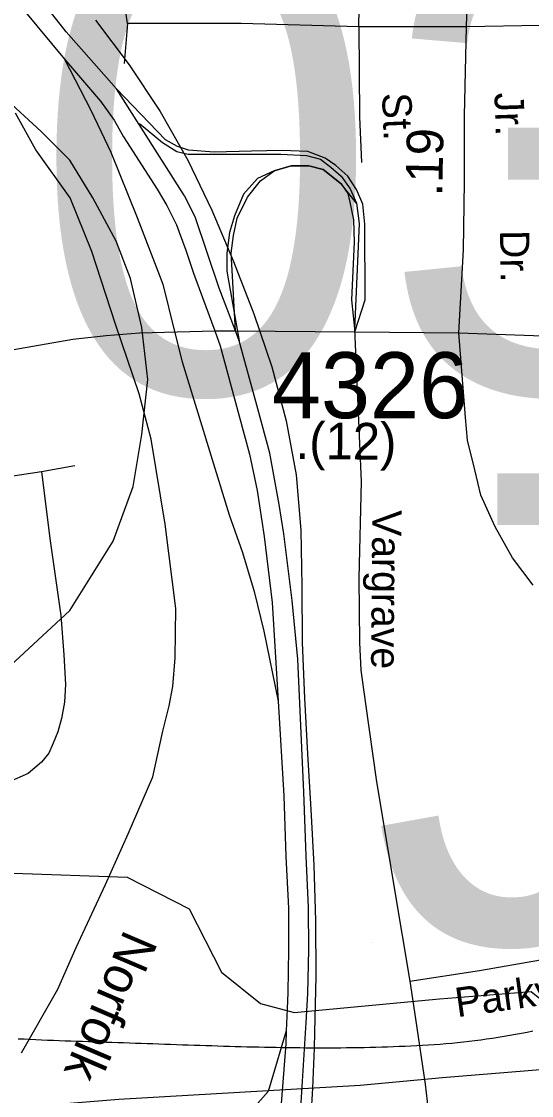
# Model space of a CAD drawing. Extents: x 1551653 to 1702041, y 811336 to 920032.
# Drawn here: x 1636276 to 1637419, y 852352 to 854755 of the extents above; entities that cross this region are included whole.
import ezdxf

# ---------------------------------------------------------------- set-up
doc = ezdxf.new("R2010")
doc.units = 0
for name, color, linetype in [('Old_Level_10', 7, 'Continuous'), ('Old_Level_11', 7, 'Continuous'), ('Old_Level_14', 7, 'Continuous'), ('Old_Level_17', 7, 'Continuous'), ('Old_Level_28', 7, 'Continuous'), ('Old_Level_3', 7, 'Continuous'), ('Old_Level_31', 7, 'Continuous'), ('Old_Level_32', 7, 'Continuous'), ('Old_Level_35', 7, 'Continuous'), ('Old_Level_4', 7, 'Continuous'), ('Old_Level_44', 7, 'Continuous'), ('Old_Level_47', 7, 'Continuous'), ('Old_Level_50', 7, 'Continuous'), ('Old_Level_56', 7, 'Continuous'), ('Old_Level_59', 7, 'Continuous'), ('Old_Level_8', 7, 'Continuous')]:
    doc.layers.add(name, color=color, linetype=linetype)

msp = doc.modelspace()

# ---------------------------------------------------------------- linework, layer by layer
at = {"layer": 'Old_Level_28'}
for p, q in [((1636871.438, 852545.347), (1636869.565, 852496.588)), ((1636900.788, 852300.007), (1636913.963, 852515.101))]:
    msp.add_line(p, q, dxfattribs=at)
for points in [[(1636159.335, 854936.7), (1636281.486, 854779.985), (1636372.807, 854670.288)], [(1636488.976, 854604.204), (1636376.318, 854731.305), (1636316.854, 854808.062)], [(1636372.807, 854670.288), (1636453.364, 854576.453), (1636483.87, 854533.878), (1636505.058, 854496.678), (1636580.164, 854379.429), (1636602.082, 854342.842), (1636623.831, 854299.843), (1636629.976, 854283.131), (1636644.697, 854243.103), (1636662.014, 854191.609), (1636709.3, 854062.831)], [(1636755.618, 854062.508), (1636719.025, 854157.943), (1636665.266, 854317.869), (1636641.609, 854364.641), (1636488.976, 854604.204)], [(1636709.3, 854062.831), (1636721.614, 854028.876), (1636762.992, 853874.855), (1636787.105, 853786.905), (1636804.655, 853705.243), (1636819.61, 853602.048), (1636838.139, 853454.573), (1636850.99, 853234.278)], [(1636913.963, 852515.101), (1636917.938, 852580), (1636919.713, 852677.305), (1636919.218, 852772.103), (1636913.753, 852888.189), (1636909.038, 853030.219), (1636895.078, 853328.259), (1636882.991, 853459.455), (1636864.316, 853608.095), (1636853.282, 853673.697), (1636832.865, 853788.681), (1636806.099, 853888.312), (1636763.942, 854040.323), (1636755.618, 854062.508)], [(1636850.99, 853234.278), (1636864.164, 853022.33), (1636868.676, 852886.38), (1636874.111, 852770.924), (1636874.6, 852677.599), (1636872.864, 852582.47), (1636871.438, 852545.347)], [(1636869.565, 852496.588), (1636868.191, 852467.399), (1636854.903, 852296.032), (1636843.875, 852201.925), (1636828.156, 852103.961), (1636807.412, 851981.463), (1636768.081, 851831.886)]]:
    msp.add_lwpolyline(points, dxfattribs=at)
at = {"layer": 'Old_Level_3'}
for points in [[(1636442.59, 854757.34), (1636517.461, 854657.592), (1636586.887, 854553.293), (1636648.998, 854444.779), (1636702.434, 854332.569), (1636751.658, 854217.611), (1636796.998, 854100.5), (1636836.781, 853981.668)], [(1636210.5, 853275.378), (1636384.876, 853436.837), (1636481.75, 853591.837), (1636526.959, 853714.545), (1636546.334, 853830.795), (1636559.25, 853953.503), (1636546.334, 854069.753), (1636520.5, 854179.545), (1636488.209, 854263.504), (1636436.542, 854360.378), (1636384.876, 854444.337), (1636320.292, 854508.92), (1636236.333, 854586.42)], [(1636836.781, 853981.668), (1636869.335, 853861.549), (1636891.934, 853740.109), (1636901.919, 853616.239), (1636904.462, 853490.912), (1636905.357, 853365.315), (1636909.94, 853240.5), (1636917.02, 853115.908), (1636924.484, 852991.288), (1636931.002, 852866.676), (1636935.247, 852742.106), (1636935.886, 852617.614), (1636933.029, 852492.982), (1636931.709, 852457.8), (1636928.339, 852367.974), (1636920.985, 852243.006)], [(1637421.822, 852495.359), (1637408.886, 852492.801), (1637395.937, 852490.325), (1637382.977, 852487.934), (1637370.007, 852485.631), (1637357.027, 852483.419), (1637344.038, 852481.3), (1637331.042, 852479.278), (1637318.037, 852477.356), (1637305.027, 852475.536), (1637292.011, 852473.82), (1637278.99, 852472.214), (1637265.964, 852470.718), (1637252.935, 852469.336), (1637239.904, 852468.07), (1637226.87, 852466.924), (1637213.835, 852465.901), (1637200.8, 852465.003), (1637187.762, 852464.194), (1637174.717, 852463.438), (1637161.668, 852462.736), (1637148.613, 852462.087), (1637135.552, 852461.486), (1637122.486, 852460.937), (1637109.414, 852460.435), (1637096.338, 852459.979), (1637083.258, 852459.571), (1637070.172, 852459.207), (1637057.082, 852458.886), (1637043.988, 852458.608), (1637030.889, 852458.372), (1637017.787, 852458.175), (1637004.68, 852458.018), (1636991.57, 852457.897), (1636978.456, 852457.814), (1636965.34, 852457.766), (1636952.22, 852457.752), (1636939.096, 852457.771), (1636931.709, 852457.8), (1636925.97, 852457.822), (1636912.841, 852457.904), (1636899.71, 852458.016), (1636886.576, 852458.155), (1636873.439, 852458.323), (1636860.3, 852458.515), (1636847.16, 852458.733), (1636834.018, 852458.975), (1636820.874, 852459.238), (1636807.728, 852459.523), (1636794.581, 852459.829), (1636781.433, 852460.153), (1636768.285, 852460.495), (1636755.134, 852460.855), (1636741.984, 852461.229), (1636728.833, 852461.617), (1636715.68, 852462.019), (1636702.528, 852462.432), (1636689.376, 852462.857), (1636676.224, 852463.291), (1636663.072, 852463.733), (1636649.92, 852464.182), (1636636.769, 852464.638), (1636623.619, 852465.098), (1636610.469, 852465.563), (1636597.32, 852466.029), (1636584.172, 852466.498)], [(1636584.172, 852466.498), (1636571.026, 852466.966), (1636557.881, 852467.434), (1636544.738, 852467.899), (1636531.596, 852468.36), (1636518.456, 852468.818), (1636505.319, 852469.27), (1636492.184, 852469.715), (1636479.05, 852470.152), (1636465.92, 852470.579), (1636452.792, 852470.997), (1636439.667, 852471.403), (1636426.546, 852471.795), (1636413.426, 852472.175), (1636400.31, 852472.543), (1636387.197, 852472.939), (1636374.084, 852473.373), (1636360.972, 852473.846), (1636347.862, 852474.354), (1636334.754, 852474.896), (1636321.646, 852475.469), (1636308.539, 852476.073), (1636295.433, 852476.704), (1636282.328, 852477.363), (1636269.223, 852478.046)]]:
    msp.add_lwpolyline(points, dxfattribs=at)
at = {"layer": 'Old_Level_31'}
for p, q in [((1636734.054, 854062.724), (1636734.054, 854062.724)), ((1636854.436, 853666.495), (1636854.436, 853666.495)), ((1636887.026, 852537.066), (1636887.026, 852537.066))]:
    msp.add_line(p, q, dxfattribs=at)
at = {"layer": 'Old_Level_32'}
for p, q in [((1636755.618, 854062.508), (1637022.765, 854060.036)), ((1637022.765, 854060.036), (1637255.907, 854057.878))]:
    msp.add_line(p, q, dxfattribs=at)
for points in [[(1637255.907, 854057.878), (1637266.377, 854244.075), (1637268.664, 854395.172), (1637268.664, 854543.98), (1637272.848, 854742.479), (1637276.135, 854843.52), (1637270.601, 855034.367)], [(1636709.3, 854062.831), (1636734.054, 854062.725), (1636755.618, 854062.508)], [(1637421.958, 853493.17), (1637376.198, 853554.982), (1637337.303, 853623.662), (1637305.272, 853694.632), (1637291.544, 853751.866), (1637275.528, 853818.257), (1637270.952, 853868.622), (1637255.907, 854057.878)]]:
    msp.add_lwpolyline(points, dxfattribs=at)
at = {"layer": 'Old_Level_35'}
for p, q in [((1636514.077, 854750.392), (1636506.819, 854660.817)), ((1635857.326, 853678.103), (1636321.583, 853747.716)), ((1636321.583, 853747.716), (1636395.698, 853761.216))]:
    msp.add_line(p, q, dxfattribs=at)
for points in [[(1637031.846, 854743.129), (1637033.455, 854826.037), (1637035.181, 855029.311)], [(1636514.077, 854750.392), (1636501.98, 854832.704), (1636501.98, 854919.858)], [(1637031.846, 854743.129), (1636768.123, 854750.392), (1636514.077, 854750.392)], [(1637272.848, 854742.479), (1637145.562, 854743.129), (1637031.846, 854743.129)], [(1637031.846, 854743.129), (1637033.672, 854541.28), (1637038.006, 854439.338)], [(1637597.498, 854739.525), (1637438.124, 854745.432), (1637272.848, 854742.479)], [(1636540.93, 854526.824), (1636592.662, 854483.689), (1636624.275, 854463.559), (1636650.141, 854457.808), (1636704.745, 854457.808), (1636790.964, 854457.808), (1636857.065, 854457.808), (1636914.544, 854454.931), (1636946.157, 854446.304), (1636969.149, 854429.05), (1636992.141, 854408.921), (1637012.258, 854380.163), (1637026.628, 854348.531), (1637032.375, 854302.52), (1637022.481, 854066.651)], [(1637026.628, 854348.531), (1636992.141, 854391.666), (1636951.905, 854423.299), (1636920.291, 854431.926), (1636880.056, 854431.926), (1636842.695, 854420.423), (1636805.333, 854403.169), (1636773.72, 854368.661), (1636753.603, 854319.774), (1636742.107, 854282.391), (1636736.359, 854236.379), (1636736.359, 854196.119), (1636763.942, 854040.323)], [(1635805.2, 853951.686), (1636075.351, 853989.07), (1636391.485, 854043.708), (1636466.208, 854052.335), (1636540.93, 854058.087), (1636709.3, 854062.831)], [(1637022.481, 854066.651), (1637037.107, 853725.373), (1637031.92, 853509.363), (1637033.597, 853365.449), (1637036.74, 853303.353), (1637047.212, 853227.9), (1637070.988, 853058.727)], [(1637255.907, 854057.878), (1637443.937, 854051.088), (1637503.054, 854051.442), (1637535.519, 854051.442), (1637565.961, 854049.208), (1637582.741, 854048.488)], [(1636321.583, 853747.716), (1636340.146, 853597.657), (1636364.664, 853425.466), (1636371.679, 853337.477), (1636375.14, 853271.371), (1636372.725, 853231.398), (1636366.393, 853195.509), (1636358.181, 853165.46), (1636347.85, 853139.652), (1636337.797, 853117.648), (1636321.587, 853097.766), (1636291.449, 853072.162), (1636247.227, 853052.451)], [(1637070.988, 853058.727), (1637111.287, 852816.179), (1637146.073, 852607.761)], [(1637146.073, 852607.761), (1637302.231, 852631.202), (1637438.592, 852655.247)], [(1637146.073, 852607.761), (1637158.767, 852523.456), (1637180.407, 852377.138), (1637196.451, 852240.94), (1637214.663, 852099.192), (1637225.612, 852019.372), (1637234.998, 851958.333), (1637238.126, 851912.944)]]:
    msp.add_lwpolyline(points, dxfattribs=at)
at = {"layer": 'Old_Level_4'}
msp.add_line((1637060.17, 852694.223), (1637060.17, 852694.223), dxfattribs=at)
at = {"layer": 'Old_Level_44'}
msp.add_lwpolyline([(1636276.298, 852447.275), (1636357.746, 852589.456), (1636398.868, 852683.071), (1636464.986, 852823.479), (1636515.258, 852937.132), (1636570.875, 853064.471), (1636592.98, 853166.65), (1636606.923, 853223.734), (1636615.389, 853266.85), (1636620.857, 853331.016), (1636622.124, 853441.378), (1636598.565, 853629.665), (1636567.013, 853820.009), (1636540.05, 853921.527), (1636486.969, 854077.462), (1636433.888, 854240.251), (1636385.344, 854360.498), (1636308.674, 854467.512), (1636262.773, 854549.742)], dxfattribs=at)
at = {"layer": 'Old_Level_47'}
for points in [[(1636372.807, 854670.288), (1636431.81, 854556.416), (1636476.61, 854462.674), (1636535.666, 854315.947), (1636592.685, 854167.183), (1636619.158, 854061.214)], [(1637022.765, 854060.036), (1637046.293, 854132.285), (1637045.274, 854301.428), (1637041.201, 854346.26), (1637026.946, 854378.867), (1637007.601, 854408.416), (1636980.109, 854432.87), (1636956.69, 854449.173), (1636917.518, 854463.512), (1636860.039, 854466.389), (1636791.742, 854464.456), (1636708.25, 854462.419), (1636650.213, 854466.494), (1636625.777, 854474.646), (1636599.303, 854489.93), (1636488.976, 854604.204)], [(1636755.618, 854062.508), (1636747.96, 854198.515), (1636745.924, 854236.216), (1636751.014, 854275.954), (1636759.161, 854314.674), (1636782.579, 854361.545), (1636812.107, 854398.226), (1636842.695, 854420.423), (1636880.056, 854431.926), (1636904.621, 854431.926)], [(1636904.621, 854431.926), (1636920.291, 854431.926), (1636951.905, 854423.299), (1636992.141, 854391.666), (1637007.601, 854369.696), (1637011.673, 854350.337), (1637019.819, 854310.597), (1637021.855, 854260.671), (1637015.746, 854132.285), (1637022.765, 854060.036)], [(1636619.158, 854061.214), (1636636.601, 853993.007), (1636741.834, 853651.215), (1636771.373, 853566.229), (1636797.22, 853479.395), (1636819.374, 853390.714), (1636850.99, 853234.278)], [(1636869.565, 852496.588), (1636828.558, 852360.478), (1636713.615, 852230.784), (1636647.584, 852174.502), (1636588.891, 852118.219), (1636557.098, 852074.172), (1636542.425, 852037.466), (1636535.088, 852003.207), (1636532.643, 851983.631), (1636532.643, 851954.266), (1636532.667, 851905.684), (1636542.449, 851861.637), (1636558.781, 851823.694), (1636585.682, 851777.2), (1636623.129, 851734.031), (1636705.617, 851607.124)]]:
    msp.add_lwpolyline(points, dxfattribs=at)
at = {"layer": 'Old_Level_50'}
for p, q in [((1636751.077, 854056.864), (1636751.077, 854056.864)), ((1636888.946, 852541.1), (1636888.946, 852541.1))]:
    msp.add_line(p, q, dxfattribs=at)
at = {"layer": 'Old_Level_56'}
msp.add_lwpolyline([(1635926.319, 852296.961), (1636494.766, 852343.644), (1637034.676, 852374.497), (1637218.934, 852392.164), (1637602.965, 852423.184), (1638143.286, 852464.234), (1638397.321, 852488.889), (1638563.452, 852500.92), (1638881.674, 852690.762), (1639320.872, 852954.984), (1639634.976, 853139.108)], dxfattribs=at)
at = {"layer": 'Old_Level_59'}
msp.add_lwpolyline([(1634175.045, 851704.292), (1634210.006, 851795.489), (1634293.839, 851956.919), (1634481.212, 852209.21), (1635040.449, 852532.06), (1635512.391, 852686.501), (1635840.315, 852746.203), (1636258.711, 852849.174), (1636513.183, 852840.29), (1636651.789, 852769.519), (1636724.284, 852627.382), (1636811.573, 852557.794), (1636887.027, 852537.066), (1637212.513, 852568.158), (1637418.163, 852584.445), (1637579.019, 852454.251), (1637726.896, 852359.117), (1637874.673, 852367.129), (1637885.169, 852403.888), (1637937.643, 852432.77), (1638139.672, 852493.159), (1638252.493, 852561.425), (1638302.344, 852608.687), (1638381.056, 852624.44)], dxfattribs=at)

# ---------------------------------------------------------------- texts
at = {"layer": 'Old_Level_10'}
for s, rotation, p in [('St.', 272.434417, (1637083.681, 854594.34)), ('Vargrave', 269.534531, (1637062.156, 853661.743)), ('Parkview', 8.018444, (1637252.195, 852526.725))]:
    msp.add_text(s, height=65.6167, rotation=rotation, dxfattribs=at).set_placement(p)
at = {"layer": 'Old_Level_11'}
for s, rotation, p in [('Jr.', 271.948675, (1637335.435, 854594.888)), ('Dr.', 270.902222, (1637347.841, 854287.5))]:
    msp.add_text(s, height=65.6167, rotation=rotation, dxfattribs=at).set_placement(p)
at = {"layer": 'Old_Level_14'}
msp.add_text('Norfolk', height=82.0208, rotation=246.808044, dxfattribs=at).set_placement((1636507.469, 852725.705))
at = {"layer": 'Old_Level_17'}
for s, rotation, p in [('.19', 88.792525, (1637218.496, 854362.893)), ('.(12)', 359.478397, (1636890.157, 853775.935))]:
    msp.add_text(s, height=82.0208, rotation=rotation, dxfattribs=at).set_placement(p)
at = {"layer": 'Old_Level_4'}
for s, p in [('J0372', (1635597.943, 853924.638)), ('J371', (1637060.17, 852694.223))]:
    msp.add_text(s, height=1049.8646, dxfattribs=at).set_placement(p)
at = {"layer": 'Old_Level_8'}
msp.add_text('4326', height=147.6375, dxfattribs=at).set_placement((1636837.368, 853867.089))

doc.saveas('drawing.dxf')
